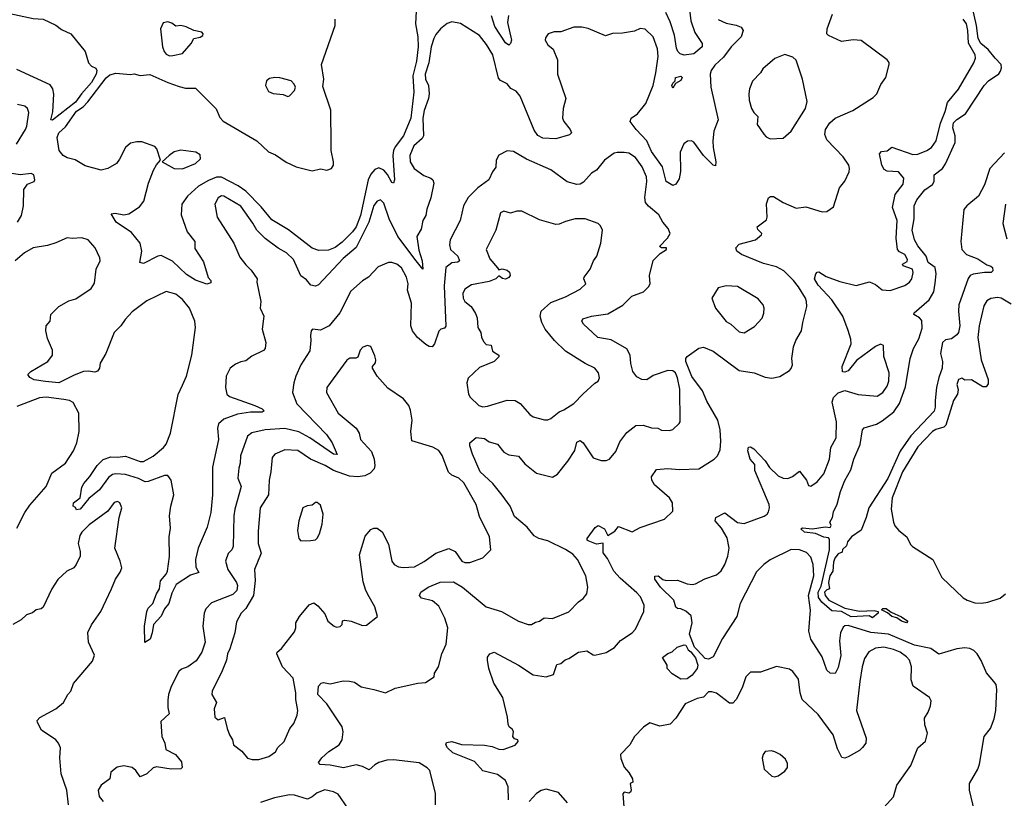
# Model space of a CAD drawing. Extents: x 2057697 to 2160550, y 827490 to 1016834.
# Tile 402 of 509: x 2079763 to 2085827, y 976105 to 980901. Entities that reach past the tile are written whole.
import ezdxf

# ---------------------------------------------------------------- set-up
doc = ezdxf.new("R2010")
doc.units = 0

msp = doc.modelspace()

# ---------------------------------------------------------------- linework, layer by layer
at = {"layer": '0CON20XD'}
for points in [[(2082208, 981035), (2082201.2, 980875), (2082215.2, 980795), (2082216.8, 980735), (2082206.2, 980645), (2082184.3, 980555), (2082190.2, 980455), (2082172.8, 980295), (2082126.9, 980185), (2082075, 980117.9), (2082065.2, 980095), (2082061.6, 980065), (2082071.5, 979915), (2082065.6, 979894.4), (2082055, 979898.6), (2082028.5, 979948.5), (2082005.1, 979975.1), (2081975, 979987.8), (2081950.6, 979979.4), (2081925, 979948.9), (2081908.6, 979915), (2081862.4, 979695), (2081835, 979625.6), (2081813.5, 979595), (2081749.5, 979530.5), (2081705, 979497.6), (2081665, 979480.9), (2081605, 979479.5), (2081565, 979493.2), (2081417.8, 979607.8), (2081315, 979669.4), (2081249.1, 979749.1), (2081155.8, 979845.8), (2081108, 979878), (2081005, 979931.4), (2080975, 979931.1), (2080925, 979910), (2080864.6, 979875), (2080795.4, 979815), (2080762, 979765), (2080758.3, 979698.3), (2080794.3, 979595), (2080841.4, 979535), (2080841.3, 979491.3), (2080895, 979410), (2080924.1, 979314.1), (2080940, 979295), (2080940, 979280), (2080915, 979271.2), (2080845, 979297.3), (2080791.1, 979331.1), (2080704.5, 979414.5), (2080635, 979448), (2080614.4, 979445.6), (2080525, 979400), (2080503.3, 979405), (2080514.2, 979475), (2080504.2, 979525), (2080451.3, 979591.3), (2080356.7, 979655), (2080326.7, 979705), (2080351.5, 979708.5), (2080405, 979698.5), (2080434.6, 979705.4), (2080501.3, 979748.7), (2080526.6, 979783.4), (2080556.7, 979895), (2080587.5, 979975), (2080605, 980006.7), (2080630, 980035), (2080607.8, 980105), (2080595, 980120), (2080515, 980148), (2080485, 980148.7), (2080445, 980140), (2080415, 980114.4), (2080378.2, 980041.8), (2080358.2, 980015), (2080305, 979983.8), (2080265, 979973.8), (2080165, 980000.8), (2080105, 980037.9), (2080055, 980050), (2080031.2, 980065), (2080006.2, 980095), (2079993.8, 980175), (2080003.8, 980205), (2080045, 980240.5), (2080112.3, 980337.7), (2080154.6, 980365), (2080182.1, 980395), (2080295, 980542.2), (2080318.9, 980561.1), (2080355, 980572.5), (2080445, 980564.2), (2080467.3, 980567.3), (2080505, 980556.7), (2080565, 980564.4), (2080675, 980513.9), (2080745, 980489.6), (2080785, 980480.5), (2080845, 980478.6), (2080972.5, 980352.5), (2080995, 980298.9), (2081015, 980276.9), (2081224.2, 980155), (2081295, 980086.9), (2081338.3, 980068.3), (2081405, 980022.9), (2081465, 979995.3), (2081565, 979970.8), (2081615, 979983.1), (2081655, 979974.3), (2081682.5, 979985), (2081694.6, 980005), (2081695.9, 980025), (2081681.4, 980095), (2081681.5, 980131.5), (2081679.3, 980345), (2081630.4, 980490.4), (2081635.2, 980535), (2081620.7, 980625), (2081705.3, 980865), (2081705.6, 980905)], [(2083882.7, 981015), (2083897.5, 980895), (2083921.8, 980821.8), (2083966.5, 980755), (2083965.4, 980735), (2083915, 980690.5), (2083855, 980683.8), (2083830.9, 980690.9), (2083816.1, 980706.1), (2083808.9, 980725), (2083796.9, 980806.9), (2083768.9, 980888.9), (2083742.1, 980945)], [(2085829, 980081), (2085738.4, 979985), (2085706.3, 979883.7), (2085668.7, 979815), (2085595.6, 979755), (2085578.3, 979731.7), (2085559.2, 979535), (2085565.9, 979485), (2085595, 979454.8), (2085665, 979428), (2085720.5, 979390.5), (2085745, 979384), (2085754, 979375), (2085756.7, 979353.3), (2085746.9, 979343.1), (2085706, 979344), (2085635, 979333.4), (2085617.5, 979325), (2085605, 979307.8), (2085548.2, 979145), (2085545.4, 979105), (2085554.2, 979015.8), (2085545.5, 978975), (2085535, 978959.2), (2085501.2, 978935), (2085465, 978928.8), (2085447.3, 978912.7), (2085434.3, 978845), (2085447.1, 978795), (2085444.7, 978755), (2085423.2, 978696.8), (2085409.8, 978635), (2085400.6, 978555), (2085402.2, 978515), (2085395, 978490), (2085251.5, 978338.5), (2085186.8, 978243.2), (2085109.1, 978075), (2084992.9, 977895), (2084977.5, 977835), (2084945, 977756.2), (2084886.7, 977715), (2084862.5, 977685), (2084855, 977660), (2084831.7, 977638.3), (2084828.3, 977621.7), (2084805, 977610), (2084784, 977585), (2084775, 977560), (2084770.6, 977505), (2084753.6, 977475), (2084744.4, 977435), (2084750, 977395), (2084735, 977390), (2084720, 977375), (2084725, 977353.8), (2084746.2, 977325), (2084845, 977277.1), (2084935, 977256.8), (2085025, 977262.5), (2085050, 977255), (2085050, 977245), (2085015, 977216.7), (2084995, 977228), (2084885, 977222.2), (2084825.4, 977255.4), (2084765, 977259.6), (2084702.6, 977312.6), (2084682, 977342), (2084681.7, 977375), (2084698.5, 977411.5), (2084751.6, 977635), (2084751.4, 977701.4), (2084745, 977710), (2084715, 977712.9), (2084665, 977736.9), (2084597.5, 977745), (2084574, 977765), (2084585, 977770), (2084645, 977764.4), (2084725, 977776.7), (2084755, 977773.3), (2084760, 977785), (2084752.5, 977805), (2084770, 977835), (2084775, 977870), (2084797, 977917), (2084817.5, 977995), (2084845, 978063.3), (2084882.5, 978127.5), (2084901.1, 978195), (2084940, 978285), (2084953.1, 978375), (2084965, 978386.7), (2085039.5, 978410.5), (2085075, 978430.8), (2085146.9, 978485), (2085182.4, 978537.6), (2085219.7, 978640.3), (2085247.5, 978815), (2085268.2, 978875), (2085300.2, 978935), (2085322, 979002), (2085319, 979049), (2085304.8, 979064.8), (2085270.8, 979085), (2085272.5, 979095), (2085365.2, 979174.8), (2085392.8, 979225), (2085402.2, 979277.8), (2085407.3, 979335), (2085402.5, 979375), (2085359.4, 979405), (2085346.4, 979445), (2085295, 979507.5), (2085274.7, 979545), (2085260.5, 979605), (2085271.2, 979675), (2085271.6, 979755), (2085288.6, 979791.4), (2085336.9, 979853.1), (2085385, 979885.7), (2085395.5, 979905), (2085395.8, 979945), (2085445.8, 979984.2), (2085466.1, 980013.9), (2085524.6, 980145), (2085524, 980185), (2085509.4, 980235), (2085515.4, 980265), (2085535, 980286.9), (2085588.5, 980321.5), (2085704.2, 980495), (2085730.8, 980525), (2085793, 980567), (2085805, 980584.4), (2085810.6, 980605), (2085807.6, 980625), (2085770.5, 980665), (2085727.1, 980717.1), (2085682, 980755), (2085665.4, 980785.4), (2085655.4, 980865.4), (2085631.1, 980975)], [(2079673.4, 980946.6), (2079845, 980908.6), (2079908, 980905), (2079985, 980867.5), (2080020.5, 980840.5), (2080078.5, 980815), (2080165.7, 980705), (2080187.5, 980635), (2080205, 980616), (2080232.3, 980602.3), (2080237.9, 980587.9), (2080234.5, 980565), (2080205.7, 980514.3), (2080142.5, 980445), (2080107.3, 980392.7), (2079965, 980282.9)], [(2082774.5, 976094.5), (2082770.6, 976175), (2082756, 976215), (2082705, 976251.9), (2082615, 976274), (2082565, 976330.8), (2082431.1, 976385), (2082398.8, 976415), (2082386.9, 976435), (2082392, 976448), (2082425, 976453.8), (2082485, 976435.6), (2082625, 976432.9), (2082673.1, 976423.1), (2082715, 976407.5), (2082740, 976405), (2082815, 976431.2), (2082833.3, 976455), (2082830, 976465), (2082810.8, 976470.8), (2082800, 976485), (2082803.3, 976515), (2082797.7, 976527.7), (2082776.7, 976545), (2082771.2, 976561.2), (2082767.5, 976605), (2082738.6, 976725), (2082682.2, 976815), (2082653.3, 976905), (2082644.5, 976955), (2082644.5, 976975), (2082659.2, 976995), (2082685.6, 977005.6), (2082834.2, 976924.2), (2082925, 976866.2), (2083005, 976854), (2083051.7, 976868.3), (2083071.7, 976928.3), (2083095, 976936), (2083121.7, 976958.3), (2083145, 976965.7), (2083205, 977005.8), (2083255, 977012.5), (2083295, 976988), (2083305, 976987.5), (2083375, 977002), (2083426.8, 977033.2), (2083463, 977077), (2083535, 977123.3), (2083555, 977146.7), (2083608, 977255), (2083609.2, 977295), (2083585.6, 977345), (2083565, 977370.8), (2083461.5, 977461.5), (2083422.7, 977505), (2083382.3, 977582.3), (2083356.9, 977616.9), (2083356.5, 977676.5), (2083315, 977669.6), (2083265, 977690), (2083258, 977695), (2083258, 977705), (2083307.6, 977772.4), (2083325, 977785.8), (2083364.5, 977764.5), (2083385, 977724.2), (2083428.7, 977751.3), (2083451.3, 977778.7), (2083535, 977745.7), (2083585, 977772.5), (2083735, 977823.8), (2083785.4, 977874.6), (2083784.4, 977925), (2083764.4, 977955), (2083673.1, 978035), (2083656.7, 978065), (2083654.4, 978085), (2083685, 978130.8), (2083755, 978136.4), (2083825, 978129.5), (2083945.7, 978134.3), (2084040.8, 978195), (2084060, 978215), (2084077.8, 978252.2), (2084081.5, 978305), (2084076.9, 978375), (2084063.5, 978435), (2083995, 978550.6), (2083969.1, 978615), (2083902.3, 978702.3), (2083865.9, 978795.9), (2083866, 978815), (2083873.7, 978826.3), (2083945, 978876.8), (2083975, 978884.7), (2084035, 978859.1), (2084195, 978740), (2084286.8, 978726.8), (2084355, 978700), (2084395, 978692), (2084445, 978702.5), (2084505, 978740), (2084515, 978752.5), (2084522, 978775), (2084519.4, 978815), (2084528.8, 978885), (2084542.5, 978925), (2084578.9, 978985), (2084585.6, 979035), (2084611.4, 979135), (2084608.9, 979165), (2084602.5, 979185), (2084559.6, 979255), (2084529.1, 979295), (2084469.4, 979355), (2084425, 979379.6), (2084345, 979400.4), (2084208.6, 979455), (2084179.4, 979475), (2084174.3, 979495), (2084195, 979518.9), (2084295, 979545.6), (2084331.4, 979575), (2084332.9, 979585), (2084309.1, 979609.1), (2084305.6, 979625), (2084361.7, 979668.3), (2084366.7, 979685), (2084363.2, 979766.8), (2084375.8, 979804.2), (2084387.7, 979812.3), (2084405, 979812.5), (2084465, 979774.4), (2084545, 979739.4), (2084605, 979747.5), (2084705, 979716.7), (2084735, 979720), (2084775, 979747.5), (2084812, 979865), (2084845, 979906.7), (2084871.9, 979965), (2084874.3, 979985), (2084869.4, 980005), (2084835.8, 980055.8), (2084735, 980161.2), (2084722.2, 980195), (2084725.6, 980225), (2084753.3, 980266.7), (2084786, 980294), (2084895, 980341.5), (2085018.8, 980421.2), (2085042.2, 980445), (2085067.2, 980502.8), (2085097.5, 980545), (2085118.6, 980625), (2085117.6, 980637.6), (2085105.8, 980655), (2084945, 980772.5), (2084897, 980777), (2084825, 980767.9), (2084743.9, 980803.9), (2084733.3, 980815), (2084735.5, 980845), (2084769.4, 980935)], [(2082773.1, 980926.9), (2082767.6, 980885), (2082792, 980775), (2082786.3, 980753.7), (2082775.8, 980744.2), (2082755, 980759.7), (2082689, 980859), (2082668.9, 980925)], [(2084205.7, 980855.7), (2084218, 980835), (2084207.1, 980795), (2084145.5, 980735), (2084098.5, 980671.5), (2084045, 980621.4), (2084021.9, 980588.1), (2084015.5, 980565), (2084020.4, 980485), (2084064.4, 980285), (2084038.2, 980215), (2084032.5, 980155), (2084033.5, 980115), (2084050.8, 980025), (2084048.3, 980001.7), (2084033.3, 980005), (2083975, 980064), (2083915, 980146), (2083900, 980155), (2083876.1, 980153.9), (2083854.3, 980135.7), (2083830.5, 980085), (2083833.8, 979966.2), (2083825, 979920), (2083805, 979888), (2083785, 979880.8), (2083744.3, 979905), (2083721.8, 979995), (2083655, 980090), (2083624.8, 980154.8), (2083559.3, 980225), (2083523.6, 980275), (2083529.5, 980295), (2083568.2, 980321.8), (2083620.4, 980385), (2083663.7, 980495), (2083681.5, 980575), (2083696.2, 980675), (2083691.1, 980721.1), (2083665.6, 980795), (2083615, 980842), (2083585, 980848), (2083549.1, 980830.9), (2083475, 980817.5), (2083415, 980816.9), (2083371.4, 980801.4), (2083265, 980847.5), (2083225, 980856), (2083175, 980855.8), (2083095, 980827.5), (2083055, 980826), (2083017.5, 980815), (2083000.5, 980789.5), (2082998.8, 980775), (2083015, 980746.7), (2083048.8, 980718.8), (2083075.6, 980655), (2083075.6, 980565.6), (2083127.1, 980415), (2083109.4, 980355), (2083105.7, 980295), (2083114.3, 980275), (2083154, 980225), (2083161.2, 980205), (2083148.8, 980191.2), (2083065, 980168.2), (2082985, 980172.2), (2082955, 980187.3), (2082930.6, 980220.6), (2082845, 980430.8), (2082820.3, 980460.3), (2082787.4, 980477.4), (2082765, 980506), (2082725, 980527.5), (2082711.4, 980541.4), (2082677.1, 980685), (2082639, 980749), (2082594.4, 980805), (2082477.9, 980877.9), (2082425, 980888.1), (2082395, 980878.1), (2082355, 980845.6), (2082325, 980809.4), (2082313.3, 980785), (2082296.6, 980735), (2082282.1, 980635), (2082260.2, 980565), (2082263.1, 980535), (2082280, 980495), (2082284.1, 980445), (2082280.9, 980415), (2082255, 980342.5), (2082245.7, 980295), (2082250, 980185), (2082240.8, 980169.2), (2082190.9, 980125), (2082166.8, 980065), (2082168.8, 980025), (2082193.1, 979985), (2082252.4, 979942.4), (2082296.1, 979926.1), (2082307.5, 979915), (2082314.4, 979895), (2082295.3, 979804.7), (2082270, 979735), (2082264.4, 979695), (2082245.6, 979664.4), (2082235, 979610), (2082208.1, 979565), (2082221.7, 979481.7), (2082242.5, 979415), (2082245.8, 979365), (2082205, 979415.8), (2082092.5, 979565), (2082039.5, 979675), (2082005, 979770.8), (2081985, 979790.6), (2081965, 979783.1), (2081945, 979755.8), (2081912.8, 979655), (2081835, 979498.1), (2081755, 979430), (2081602.2, 979267.8), (2081585, 979259.5), (2081555.5, 979265.5), (2081529.8, 979299.8), (2081495, 979323.8), (2081449.2, 979425), (2081406.2, 979465), (2081354.5, 979494.5), (2081275, 979554.4), (2081224.4, 979605), (2081198.9, 979648.9), (2081125, 979753.1), (2081020, 979815), (2081005, 979815.7), (2080985, 979804.2), (2080964.2, 979765.8), (2080980, 979685), (2081080.8, 979525), (2081118.7, 979438.7), (2081155, 979390.8), (2081189.2, 979359.2), (2081226, 979305), (2081224.2, 979285), (2081247.5, 979165), (2081244.5, 979124.5), (2081266.7, 979075), (2081255.6, 978995), (2081278.3, 978911.7), (2081274.2, 978875.8), (2081265, 978864), (2081191.7, 978828.3), (2081155, 978800), (2081125, 978794), (2081091.7, 978778.3), (2081060, 978755), (2081035.4, 978704.6), (2081031.1, 978635), (2081039.4, 978595), (2081055, 978580.5), (2081210.8, 978525), (2081257.1, 978505), (2081267.9, 978492.1), (2081256.5, 978483.5), (2081185, 978484.2), (2081105, 978472.2), (2081020.1, 978439.9), (2080987.5, 978412.5), (2080980.4, 978385), (2080986.3, 978315), (2080949.6, 978145), (2080950.9, 977975), (2080939.1, 977865), (2080917.5, 977775), (2080862.3, 977645), (2080844.6, 977575), (2080848.2, 977528.2), (2080865.8, 977495), (2080815, 977480.4), (2080727.2, 977422.8), (2080700.6, 977369.4), (2080680.8, 977305), (2080655, 977272.5), (2080635, 977226.2), (2080586.7, 977175), (2080579.2, 977125), (2080565.6, 977084.4), (2080533.6, 977063.6), (2080531.5, 977165), (2080545.4, 977255), (2080555, 977276.9), (2080581.9, 977305), (2080605.6, 977365), (2080624.3, 977395), (2080630, 977445), (2080664.5, 977485), (2080673.6, 977505), (2080684.5, 977595), (2080683.3, 977715), (2080691.4, 977768.6), (2080685.4, 977845), (2080693.6, 977905), (2080712.7, 977975), (2080696.4, 978065), (2080675, 978094), (2080655, 978093.1), (2080555, 978055.8), (2080535, 978055.3), (2080495, 978074.7), (2080415, 978100.4), (2080355, 978104.3), (2080335, 978100), (2080309.8, 978080.2), (2080255, 978005.6), (2080189.1, 977950.9), (2080135, 977886), (2080111.7, 977881.7), (2080106.7, 977896.7), (2080092.5, 977905), (2080094, 977925), (2080134.2, 977955.8), (2080145, 978022.5), (2080157.1, 978045), (2080195, 978086.2), (2080239.4, 978155), (2080277.2, 978192.8), (2080325, 978209.1), (2080365, 978205.4), (2080415, 978212.1), (2080505, 978180), (2080525, 978180), (2080585, 978212.9), (2080648.1, 978265), (2080665, 978286.2), (2080691.2, 978355), (2080738.5, 978591.5), (2080765, 978650), (2080789.7, 978705), (2080822.9, 978835), (2080846.1, 979005), (2080842.1, 979045), (2080807.8, 979125), (2080765, 979178.6), (2080725, 979211.1), (2080665, 979227.1), (2080545, 979168.9), (2080455, 979101.9), (2080411.9, 979055), (2080385, 979015.7), (2080345.6, 978975), (2080294.3, 978845), (2080257.5, 978785), (2080254, 978755), (2080243, 978737), (2080225, 978729.2), (2080185, 978736.7), (2080155, 978733.3), (2080097.6, 978712.4), (2080003.3, 978665), (2079922.6, 978672.6), (2079851.9, 978681.9), (2079826.1, 978696.1), (2079812.5, 978715), (2079831.2, 978735), (2079935.8, 978795), (2079965.6, 978835), (2079964.4, 978865), (2079935, 978936.7), (2079923.5, 978985), (2079925.7, 979015), (2079951.2, 979045), (2079953.8, 979085), (2080003.3, 979135), (2080065, 979168.6), (2080108.3, 979181.7), (2080202.5, 979245), (2080222.7, 979277.3), (2080234.2, 979365), (2080257.5, 979415), (2080255.8, 979435), (2080227.5, 979495), (2080184, 979545), (2080145, 979557.9), (2080085, 979553.5), (2080055, 979558.1), (2079985, 979525.7), (2079935, 979510), (2079845, 979495.3), (2079793.1, 979465), (2079735, 979415.6)], [(2080685, 980679.2), (2080705, 980680.8), (2080765, 980694), (2080818, 980755), (2080835, 980786.2), (2080875, 980794.2), (2080891.2, 980805), (2080893.8, 980815), (2080883.8, 980825), (2080835, 980835.6), (2080788.3, 980858.3), (2080755, 980866.4), (2080725, 980861.4), (2080699.6, 980879.6), (2080675, 980887.5), (2080647, 980883), (2080629.2, 980845), (2080642.9, 980735), (2080651.9, 980705), (2080665, 980688), (2080685, 980679.2)], [(2085763.3, 976823.3), (2085717.5, 976877.5), (2085685, 976954.5), (2085660.6, 976995), (2085639.5, 977015), (2085615, 977027.3), (2085585, 977031.8), (2085535, 977025.3), (2085425, 976992.3), (2085375, 977026.6), (2085275, 977048.5), (2085115, 977115.5), (2085006, 977126), (2084865, 977168.8), (2084845, 977166.9), (2084835, 977159.6), (2084818.4, 977125), (2084812.1, 977075), (2084820.7, 976985), (2084805, 976910), (2084785, 976873.8), (2084755, 976875.8), (2084734.4, 976895), (2084705.3, 976975.3), (2084635.7, 977085.7), (2084622.8, 977135), (2084633.4, 977263.4), (2084620.8, 977355), (2084653.5, 977475), (2084650.9, 977545), (2084635, 977590), (2084608.1, 977618.1), (2084565, 977635.5), (2084515, 977637.3), (2084385, 977573.3), (2084345.7, 977545), (2084300.2, 977499.8), (2084200.5, 977305), (2084180.6, 977225), (2084091.1, 977088.9), (2084035, 976976), (2084005, 976961.1), (2083985, 976965.5), (2083935, 977020), (2083918.2, 977035), (2083887.5, 977115), (2083903.9, 977185), (2083898, 977228), (2083866.6, 977256.6), (2083835, 977271.5), (2083815, 977273.1), (2083805, 977282.2), (2083792.3, 977325), (2083708.9, 977405), (2083675.6, 977455), (2083675, 977473.3), (2083695, 977474.3), (2083725, 977452), (2083745, 977446.2), (2083815, 977448.1), (2083875, 977426.9), (2083905, 977422.5), (2083925, 977426), (2083983.4, 977456.6), (2084055, 977481.1), (2084084, 977506), (2084106.2, 977545), (2084124, 977596), (2084132.7, 977645), (2084120.2, 977710.2), (2084085, 977768), (2084045.8, 977815), (2084051.2, 977835), (2084105, 977862.5), (2084185, 977804.5), (2084225, 977797.5), (2084347.5, 977842.5), (2084365.8, 977855), (2084375, 977870), (2084381.4, 977895), (2084378.5, 977915), (2084290.4, 978125), (2084290.9, 978160.9), (2084262.2, 978195), (2084248.5, 978245), (2084252.5, 978267.5), (2084265, 978270.8), (2084285, 978257.5), (2084355, 978183.3), (2084381.7, 978141.7), (2084435, 978090.5), (2084465, 978077.5), (2084495, 978075.7), (2084522.1, 978087.9), (2084565, 978120), (2084610, 978065), (2084621.7, 978031.7), (2084635, 978027.5), (2084675.5, 978054.5), (2084715, 978103.8), (2084750, 978195), (2084759.2, 978265), (2084791.4, 978325), (2084794.5, 978425), (2084767.5, 978545), (2084775.5, 978574.5), (2084805, 978602.5), (2084845, 978618), (2084928, 978592), (2085045, 978582.9), (2085078.6, 978605), (2085105, 978644), (2085116.5, 978675), (2085117.8, 978725), (2085085.7, 978825.7), (2085082.5, 978895), (2085065, 978903.3), (2085035, 978888), (2084917.6, 978802.4), (2084865, 978738.8), (2084845, 978730), (2084831.7, 978731.7), (2084828, 978765), (2084883.8, 978905), (2084882.4, 978932.4), (2084866.6, 978986.6), (2084832.7, 979075), (2084764.8, 979174.8), (2084681.5, 979265), (2084658.6, 979305), (2084666, 979335), (2084674.4, 979345.6), (2084685, 979347.1), (2084729.8, 979319.8), (2084815, 979287.7), (2084915, 979264.4), (2084996.1, 979286.1), (2085035, 979270), (2085075, 979236.2), (2085125, 979232.5), (2085215, 979264.2), (2085244, 979285), (2085257.1, 979305), (2085265.5, 979344.5), (2085261.5, 979365), (2085204, 979385), (2085200.8, 979395), (2085228.1, 979411.9), (2085231.2, 979425), (2085215, 979455.6), (2085181.6, 979471.6), (2085170.5, 979485), (2085160.9, 979555), (2085167.8, 979665), (2085139.6, 979745), (2085155.7, 979825), (2085205, 979888.8), (2085209.5, 979925), (2085175, 979964.4), (2085105, 979967.8), (2085087.8, 979977.8), (2085072.7, 980005), (2085059.5, 980075), (2085071.5, 980088.5), (2085105, 980094.4), (2085135, 980115.5), (2085265, 980070.8), (2085295, 980073.6), (2085350, 980095), (2085378.1, 980115), (2085406.9, 980155), (2085434.7, 980264.7), (2085463.2, 980335), (2085478.2, 980391.8), (2085545.9, 980474.1), (2085640.4, 980635), (2085650.7, 980665), (2085648.2, 980685), (2085607.5, 980757.5), (2085603.4, 980835), (2085595, 980876.4), (2085575, 980904)], [(2084065, 980902), (2084115, 980880.6), (2084175, 980868.6), (2084205.7, 980855.7)], [(2084385, 980167.5), (2084465, 980172.5), (2084515, 980213.8), (2084602.5, 980355), (2084613, 980397), (2084584.4, 980535), (2084545, 980651.2), (2084525, 980670.8), (2084475, 980687.5), (2084415, 980661.4), (2084340.4, 980599.6), (2084325, 980574.2), (2084276.6, 980523.4), (2084258.1, 980475), (2084254.5, 980445), (2084256.5, 980405), (2084270, 980355), (2084285, 980328.8), (2084308.8, 980305), (2084305.5, 980255), (2084345.5, 980195.5), (2084359.7, 980179.7), (2084385, 980167.5)], [(2079965, 980282.9), (2079954.3, 980285), (2079966.2, 980333.8), (2079972.2, 980442.2), (2079966.6, 980475), (2079950.4, 980500.4), (2079744.4, 980595)], [(2081415, 980427.5), (2081425, 980432.5), (2081456.2, 980465), (2081461.2, 980485), (2081454, 980505), (2081435, 980524.2), (2081365, 980544.2), (2081335, 980545.8), (2081300.5, 980539.5), (2081282.5, 980525), (2081277.5, 980495), (2081295, 980460), (2081325, 980447.5), (2081385, 980440), (2081415, 980427.5)], [(2083785, 980480), (2083780, 980495), (2083785, 980510), (2083800, 980525), (2083802.5, 980545), (2083835, 980552.5), (2083842.5, 980545), (2083835, 980527.5), (2083801.7, 980508.3), (2083785, 980480)], [(2079742.9, 980135), (2079798.9, 980225), (2079807.3, 980245), (2079819.4, 980329.4), (2079811.2, 980355), (2079795, 980368), (2079748.3, 980378.3)], [(2080765, 979983.5), (2080845.7, 980015), (2080875.8, 980045), (2080875, 980068.8), (2080846.7, 980085), (2080755, 980098.4), (2080715, 980086.9), (2080682.5, 980065), (2080640, 980025), (2080715, 979984.4), (2080765, 979983.5)], [(2082324.5, 976064.5), (2082323.1, 976135), (2082288.1, 976275), (2082273.4, 976293.4), (2082224, 976324), (2082065, 976342.7), (2082025, 976339.1), (2081975.5, 976324.5), (2081949.4, 976310.6), (2081915, 976279.4), (2081875, 976301.4), (2081835, 976310.6), (2081756.7, 976293.3), (2081675, 976309.7), (2081613.5, 976313.5), (2081604, 976325), (2081624.2, 976355), (2081666.1, 976393.9), (2081730.8, 976435), (2081748.6, 976465), (2081755.8, 976515), (2081749.2, 976545), (2081655, 976687.1), (2081598.2, 976745), (2081603.5, 976796.5), (2081620, 976815), (2081635, 976818), (2081675, 976810.6), (2081755, 976828), (2081795, 976826.9), (2081825, 976819.2), (2081865, 976792), (2081945, 976776), (2082015, 976754.2), (2082075, 976783.8), (2082215, 976814.3), (2082262.3, 976817.7), (2082315, 976852.5), (2082316.7, 976875), (2082342, 976915), (2082362, 976995), (2082388.9, 977055), (2082399.6, 977155), (2082380.7, 977215), (2082345, 977289.4), (2082305, 977321.8), (2082237, 977337), (2082226, 977355), (2082234.5, 977375.5), (2082278, 977405), (2082353.1, 977436.9), (2082435, 977439.3), (2082489.4, 977405), (2082635, 977283.6), (2082730, 977255), (2082835, 977195.6), (2082895, 977175.6), (2082915, 977175.8), (2082939.2, 977190.8), (2082965, 977195.7), (2082993, 977217), (2083045, 977213.1), (2083145, 977253.3), (2083205, 977314.2), (2083233.8, 977335), (2083255.9, 977364.1), (2083261.4, 977405), (2083249.4, 977475), (2083198.2, 977575), (2083169.2, 977609.2), (2083125, 977638.4), (2083015, 977690.5), (2082960, 977705), (2082931.3, 977721.3), (2082887.9, 977775), (2082810.8, 977840.8), (2082784.3, 977904.3), (2082735, 977973.1), (2082677.6, 978045), (2082598.3, 978115), (2082552.5, 978225), (2082535, 978276.7), (2082534.6, 978295.4), (2082575, 978326.5), (2082625, 978321.8), (2082655, 978301.8), (2082706.2, 978286.2), (2082745, 978237.8), (2082775, 978220), (2082835, 978212.9), (2082875, 978165.7), (2082945, 978107.5), (2083045, 978082.9), (2083075, 978101.2), (2083138, 978182), (2083181.7, 978248.3), (2083195, 978298.8), (2083215, 978310), (2083234.4, 978294.4), (2083295, 978203.1), (2083345, 978186), (2083375, 978186), (2083395, 978193.8), (2083435, 978242), (2083458.8, 978301.2), (2083501.7, 978358.3), (2083558.8, 978401.2), (2083603.3, 978403.3), (2083655, 978387.5), (2083694.2, 978384.2), (2083715, 978372.9), (2083765, 978370), (2083785, 978376.7), (2083825.7, 978414.3), (2083830, 978425), (2083829.3, 978625), (2083815.3, 978695), (2083802.5, 978725), (2083785, 978738.8), (2083755, 978741.2), (2083665, 978708.6), (2083625, 978683.3), (2083595, 978684), (2083565, 978700.8), (2083538.9, 978735), (2083526.8, 978783.2), (2083522.5, 978835), (2083503.3, 978873.3), (2083405, 978929.6), (2083323.6, 978943.6), (2083290.5, 978975), (2083235, 979026.2), (2083225.8, 979045), (2083231.7, 979058.3), (2083285.5, 979075.5), (2083385, 979089.5), (2083477.3, 979142.7), (2083532.8, 979197.2), (2083605, 979225.8), (2083636, 979255), (2083645.8, 979275), (2083641.4, 979325), (2083665, 979417.5), (2083708.3, 979461.7), (2083747.5, 979485), (2083746.7, 979496.7), (2083715, 979496.7), (2083703.8, 979505), (2083752.9, 979555), (2083770, 979585), (2083758, 979615), (2083725, 979653.8), (2083700.2, 979700.2), (2083635, 979753.1), (2083617.9, 979775), (2083613.4, 979805), (2083625.8, 979905), (2083623.5, 979933.5), (2083597.5, 979995), (2083555, 980052.9), (2083515, 980078.6), (2083485, 980084.2), (2083442.3, 980082.3), (2083425, 980079.2), (2083364.3, 980035), (2083315, 979974), (2083285, 979956), (2083235, 979900), (2083215, 979888.2), (2083195, 979887.1), (2083135, 979903.1), (2083035, 979975.7), (2082885, 980041.4), (2082805, 980088.8), (2082765, 980093.3), (2082715, 980066.7), (2082696.7, 980035), (2082695, 979992.5), (2082674.2, 979965), (2082652.9, 979915), (2082584.3, 979865), (2082525, 979805.8), (2082497.1, 979755), (2082475.8, 979665), (2082414.6, 979545.4), (2082409.1, 979515), (2082415.5, 979485), (2082461.3, 979445), (2082471.4, 979415), (2082461.7, 979408.3), (2082425, 979403.1), (2082386.9, 979375), (2082377.8, 979262.2)], [(2079750, 979655), (2079773.8, 979695), (2079786.2, 979755), (2079788.8, 979855), (2079811.2, 979888.8), (2079852.5, 979905), (2079856.7, 979915), (2079850, 979945), (2079833, 979953), (2079765, 979946), (2079675, 979960)], [(2085834.2, 979765), (2085818.8, 979645), (2085842.3, 979552.3)], [(2083015, 978436), (2083035, 978444.2), (2083085, 978485.6), (2083115, 978497.1), (2083175, 978536), (2083232.6, 978597.4), (2083305, 978662.5), (2083325.9, 978674.1), (2083333.8, 978695), (2083328, 978725), (2083304.3, 978754.3), (2083245, 978782.5), (2083125, 978860), (2083057.1, 978925), (2083000, 978995), (2082979.1, 979035), (2082969.5, 979075), (2082975.6, 979105), (2083035, 979160), (2083123.8, 979195), (2083215, 979242), (2083250, 979275), (2083237.5, 979305), (2083240.5, 979315), (2083276.5, 979365), (2083297.1, 979415), (2083318.6, 979445), (2083341.9, 979525), (2083352.5, 979605), (2083340.9, 979630.9), (2083325, 979646), (2083246, 979674), (2083185, 979674.3), (2083125, 979658.9), (2083085, 979641.5), (2083065, 979640.6), (2082965, 979669.4), (2082855, 979720.8), (2082825, 979720.8), (2082785, 979708.6), (2082745, 979722.5), (2082725, 979711.2), (2082694.6, 979605.4), (2082636.2, 979485), (2082657.9, 979427.9), (2082705, 979372), (2082715, 979361.2), (2082735, 979366.4), (2082765, 979358.2), (2082779.2, 979345), (2082782.9, 979325), (2082775, 979312.7), (2082755, 979303.2), (2082736.3, 979306.3), (2082715, 979323.8), (2082694.7, 979305.3), (2082655, 979289.5), (2082545, 979268.6), (2082505, 979242), (2082493.1, 979215), (2082494.2, 979185), (2082504, 979165), (2082544, 979135), (2082570.9, 979090.9), (2082580, 979065), (2082585.6, 979005), (2082603.1, 978975), (2082606.9, 978945), (2082619.2, 978919.2), (2082635, 978900.6), (2082667.2, 978897.2), (2082675, 978858.8), (2082713.3, 978835), (2082713.8, 978825), (2082685, 978796), (2082595, 978758), (2082525, 978692.5), (2082516.2, 978665), (2082526.7, 978595), (2082536.7, 978575), (2082590, 978525), (2082615, 978517.1), (2082645, 978520), (2082765, 978558.2), (2082815, 978555.6), (2082845, 978537.5), (2082905, 978469.2), (2082925, 978454.3), (2082995, 978436), (2083015, 978436)], [(2082377.8, 979262.2), (2082387.2, 979012.8), (2082378.6, 979001.4), (2082357.5, 978995), (2082345, 978983.3), (2082318.2, 978905), (2082303, 978887), (2082285, 978888.2), (2082265, 978900.9), (2082213.5, 978943.5), (2082182.3, 978985), (2082172.3, 979015), (2082176.7, 979155), (2082152.3, 979235), (2082154.6, 979275), (2082145.9, 979315), (2082115, 979372.5), (2082085, 979395.8), (2082055, 979406), (2082034.2, 979405.8), (2081971.3, 979378.7), (2081911.2, 979315), (2081875, 979292.5), (2081802, 979228), (2081735, 979096), (2081668, 979015), (2081615, 978987.8), (2081565.8, 978995.8), (2081558, 978985), (2081553.2, 978956.8), (2081556.9, 978925), (2081549.5, 978860.5), (2081494.4, 978775), (2081463.3, 978705), (2081450.6, 978665), (2081442.9, 978605), (2081470.6, 978535), (2081653.5, 978345), (2081686.9, 978295), (2081717.3, 978222.7), (2081695, 978223.9), (2081550.4, 978325), (2081483.1, 978363.1), (2081395, 978382.6), (2081275.3, 978374.7), (2081193.2, 978356.8), (2081165.8, 978335), (2081123.3, 978215), (2081121.3, 978168.7), (2081112, 978138), (2081106.4, 978076.4), (2081126.4, 978025), (2081087.5, 977885), (2081082, 977845), (2081077.3, 977655), (2081068.5, 977635), (2081046.9, 977613.1), (2081029.5, 977565), (2081043.8, 977515), (2081098.2, 977435), (2081104.3, 977415), (2081100, 977385), (2081075, 977359.8), (2080945, 977308.6), (2080908.3, 977271.7), (2080898.1, 977245), (2080890, 977165), (2080906, 977066), (2080885, 977004.3), (2080849, 976951), (2080798, 976915), (2080759.1, 976900.9), (2080743.1, 976886.9), (2080696.3, 976793.7), (2080678.9, 976745), (2080675, 976710), (2080674.4, 976665), (2080684, 976625), (2080632.7, 976577.3), (2080638.6, 976485), (2080657.1, 976445), (2080663.8, 976405), (2080722, 976375), (2080759.5, 976329.5), (2080763.3, 976295), (2080755, 976286.7), (2080695, 976284.5), (2080605, 976299.2), (2080585, 976292), (2080545, 976256), (2080505, 976236.7), (2080478.8, 976275), (2080455, 976294), (2080405, 976304), (2080362.9, 976297.1), (2080323.3, 976265), (2080317.5, 976225), (2080264.2, 976185), (2080247.1, 976155), (2080251.5, 976115), (2080277.5, 976085)], [(2084225, 978972.2), (2084289.1, 979010.9), (2084335, 979063.3), (2084347, 979093), (2084348.6, 979125), (2084342.5, 979145), (2084311.4, 979181.4), (2084185, 979258), (2084115, 979262), (2084065, 979250), (2084026.7, 979185), (2084048, 979125), (2084115, 979042.5), (2084143.8, 979025), (2084195, 978977.5), (2084225, 978972.2)], [(2085868.8, 979148.8), (2085808.8, 979185), (2085785, 979190), (2085745, 979184), (2085720.3, 979169.7), (2085700.7, 979139.3), (2085672.1, 979015), (2085663.4, 978943.4), (2085685.6, 978805), (2085727.5, 978685), (2085728.8, 978658.8), (2085715, 978640), (2085695, 978640), (2085625, 978682), (2085585, 978681.2), (2085565, 978692), (2085545, 978683.8), (2085534.4, 978655), (2085542.7, 978622.7), (2085539.2, 978595), (2085514.4, 978555), (2085466.5, 978403.5), (2085455, 978391.5), (2085405, 978376.2), (2085385, 978363.9), (2085295, 978270.7), (2085199.5, 978115), (2085136.7, 977955), (2085130.3, 977885), (2085144.5, 977805), (2085154, 977784), (2085177.5, 977755), (2085228, 977715), (2085248.8, 977668.8), (2085261.2, 977655), (2085386.7, 977575), (2085442, 977465), (2085575, 977340), (2085598.6, 977325), (2085645, 977309.4), (2085686.9, 977306.9), (2085725, 977312.7), (2085801.5, 977338.5), (2085835, 977364)], [(2081195, 976343.8), (2081235, 976344), (2081296.8, 976363.2), (2081338.3, 976391.7), (2081353.1, 976416.9), (2081391.4, 976455), (2081426.2, 976535), (2081451.2, 976565), (2081472.7, 976617.3), (2081475.6, 976645), (2081463.8, 976713.8), (2081464.4, 976755), (2081446.2, 976845), (2081382.2, 976915), (2081346.2, 976995), (2081348.8, 977005), (2081375, 977027.1), (2081455, 977130), (2081463.3, 977155), (2081463.4, 977186.6), (2081485.8, 977225), (2081545, 977296), (2081575, 977308.8), (2081599.7, 977289.7), (2081641.7, 977241.7), (2081660, 977195), (2081700, 977165), (2081715, 977160), (2081737, 977163), (2081750, 977175), (2081751.7, 977198.3), (2081765, 977202.5), (2081805, 977196.9), (2081875, 977169.2), (2081898.3, 977171.7), (2081966.2, 977225), (2081950, 977285), (2081916.2, 977345), (2081895.3, 977385), (2081877.9, 977437.9), (2081855.5, 977605), (2081890.9, 977719.1), (2081925, 977760), (2081945, 977768.8), (2081965, 977768), (2081995, 977746.2), (2082035, 977670), (2082055.7, 977565), (2082070, 977545), (2082095, 977530.8), (2082125, 977526.9), (2082195, 977531.5), (2082255, 977563.9), (2082326, 977614), (2082405, 977643.5), (2082446, 977625), (2082485.6, 977565.6), (2082505, 977557.1), (2082535, 977556.9), (2082615, 977586), (2082663.9, 977636.1), (2082657.5, 977715), (2082595, 977840), (2082574.1, 977914.1), (2082498.1, 978048.1), (2082466.9, 978076.9), (2082425, 978096), (2082403.3, 978113.3), (2082365, 978217.5), (2082345, 978246.7), (2082307.6, 978267.6), (2082177.5, 978307.5), (2082172, 978365), (2082179.2, 978435), (2082170.8, 978495), (2082160, 978525), (2082126.9, 978565), (2082030.7, 978630.7), (2081963.8, 978705), (2081935.8, 978755), (2081936.2, 978765), (2081953.3, 978786.7), (2081955.6, 978805), (2081950.9, 978830.9), (2081925, 978888), (2081905, 978893.3), (2081875.6, 978884.4), (2081860.8, 978865), (2081845, 978823.3), (2081833.6, 978816.4), (2081795.8, 978815.8), (2081777, 978803), (2081655, 978635.8), (2081652.3, 978605), (2081725, 978478), (2081834.4, 978385), (2081853.3, 978355), (2081862.9, 978315), (2081930.2, 978240.2), (2081945.6, 978195), (2081950.5, 978155), (2081945.6, 978135), (2081921.7, 978108.3), (2081888.3, 978091.7), (2081845, 978085.3), (2081795, 978088.9), (2081695, 978124.7), (2081645, 978155.8), (2081554.7, 978194.7), (2081475, 978246.4), (2081395, 978252.2), (2081335, 978225.6), (2081317.1, 978205), (2081310.5, 978115), (2081298.8, 978065), (2081295.9, 977974.1), (2081243.6, 977895), (2081231.1, 977751.1), (2081231.8, 977675), (2081249.1, 977615), (2081208.8, 977515), (2081213, 977447), (2081202.5, 977355), (2081156.5, 977275), (2081127.1, 977245), (2081098.8, 977191.2), (2081088.5, 977125), (2081057.8, 977025), (2081042.7, 976995), (2081037.1, 976955), (2081010.8, 976889.2), (2080948.1, 976765), (2080945.7, 976745), (2080974, 976695), (2080960, 976655), (2080963.8, 976605), (2080985, 976587.5), (2081025, 976602.5), (2081040.6, 976535), (2081054.4, 976495), (2081072.5, 976465), (2081080, 976435), (2081130, 976395), (2081165, 976351.2), (2081195, 976343.8)], [(2079745, 977769.4), (2079794.4, 977865.6), (2079825, 977910.6), (2079925.7, 978025), (2079961.7, 978108.3), (2080045, 978170), (2080094.6, 978245.4), (2080114.4, 978295), (2080128.9, 978365), (2080127.3, 978477.3), (2080092.2, 978542.2), (2080070, 978555), (2080035, 978562.3), (2079925, 978575.3), (2079885, 978571.8), (2079745, 978517.6)], [(2080064, 976065), (2080054, 976155), (2080018.9, 976255), (2080009.5, 976355), (2080014.2, 976415), (2080002, 976445), (2079986.2, 976465), (2079896.7, 976525), (2079872.3, 976572.3), (2079871.2, 976585), (2079887.7, 976602.3), (2079985, 976656), (2080033.3, 976695), (2080060, 976745), (2080078, 976765), (2080095, 976811.2), (2080211.2, 976948.8), (2080223.6, 976986.4), (2080185.8, 977065.8), (2080183, 977127), (2080205, 977173.3), (2080262, 977255), (2080327.5, 977395), (2080352, 977455), (2080382.1, 977497.9), (2080392.5, 977525), (2080382.5, 977565), (2080348.6, 977645), (2080376.2, 977835), (2080392.5, 977895), (2080380, 977925), (2080365, 977932.5), (2080345, 977926.2), (2080305.7, 977874.3), (2080191.3, 977788.7), (2080145, 977744.3), (2080133, 977723), (2080123.3, 977675), (2080134.3, 977625), (2080134.2, 977595.8), (2080111.2, 977545), (2080095.6, 977524.4), (2080053.3, 977505), (2079997.6, 977452.4), (2079960.6, 977395), (2079907.3, 977282.7), (2079895, 977272), (2079865, 977266.2), (2079842.5, 977247.5), (2079805, 977234), (2079772, 977205), (2079720, 977175)], [(2081495, 977691.2), (2081555, 977693.3), (2081585, 977697.5), (2081595, 977707.5), (2081610, 977735), (2081625.9, 977794.1), (2081631.2, 977855), (2081615, 977910), (2081595, 977927.5), (2081585, 977927.5), (2081565, 977910), (2081533, 977907), (2081506.1, 977893.9), (2081482, 977815), (2081473.8, 977755), (2081481.2, 977705), (2081495, 977691.2)], [(2085225, 977186.7), (2085195, 977195.8), (2085166.4, 977216.4), (2085135, 977224.3), (2085107.7, 977247.7), (2085071.2, 977265), (2085080, 977275), (2085100, 977275), (2085130.6, 977250.6), (2085195, 977222.5), (2085233.3, 977195), (2085225, 977186.7)], [(2085045.9, 976004.1), (2085145.5, 976114.5), (2085166, 976185), (2085252.4, 976307.6), (2085294.3, 976415.7), (2085342.7, 976457.3), (2085354, 976505), (2085337.3, 976557.3), (2085335, 976597.5), (2085358.8, 976635), (2085373.8, 976675), (2085376.7, 976705), (2085365.8, 976725.8), (2085265.8, 976795.8), (2085254.4, 976834.4), (2085256.5, 976915), (2085243.1, 976955), (2085225, 976976.9), (2085185, 977004.7), (2085145, 977021.2), (2085085, 977035.4), (2085035, 977028.8), (2084992.2, 977007.8), (2084965.6, 976965), (2084952.7, 976915), (2084936.7, 976825), (2084917.5, 976645), (2084976.2, 976475), (2084973.8, 976445), (2084955, 976416.7), (2084935, 976398.8), (2084865, 976360), (2084845, 976352.5), (2084827, 976357), (2084800.5, 976410.5), (2084774.3, 976495), (2084680.5, 976620.5), (2084583.1, 976713.1), (2084570, 976755), (2084559.7, 976839.7), (2084525.7, 976885.7), (2084505, 976901.2), (2084425, 976917.5), (2084325, 976882), (2084265, 976881.2), (2084235, 976853.3), (2084213.3, 976785), (2084176.7, 976713.3), (2084155, 976690), (2084135, 976691.4), (2084055, 976751.9), (2084025, 976761.4), (2084005, 976760.8), (2083975, 976727.8), (2083935, 976719.5), (2083862.7, 976687.3), (2083805, 976597.5), (2083768.3, 976561.7), (2083705, 976550), (2083645, 976568.8), (2083605, 976543.8), (2083548.8, 976485), (2083520, 976435), (2083463.3, 976375), (2083465, 976350), (2083485, 976297.5), (2083514, 976264), (2083537.5, 976225), (2083540, 976205), (2083522.5, 976195), (2083528.8, 976155), (2083525, 976142.5), (2083515, 976136.7), (2083485, 976142.5), (2083477, 976133), (2083485.6, 976025)], [(2083835, 976838.8), (2083781.7, 976871.7), (2083750, 976905), (2083750, 976925), (2083722.5, 976972.5), (2083755, 976997.5), (2083782.1, 977007.9), (2083812, 977035), (2083855, 977050.4), (2083865, 977047.7), (2083879.3, 977019.3), (2083897.6, 977007.6), (2083925, 976969.5), (2083940.4, 976925), (2083935, 976904.4), (2083905, 976864.3), (2083875, 976841.4), (2083835, 976838.8)], [(2085643.5, 976025), (2085613.1, 976155), (2085612.7, 976195), (2085663.8, 976285), (2085673.9, 976315), (2085703.2, 976485), (2085741.8, 976535), (2085765.3, 976595), (2085775.3, 976645), (2085781.5, 976775), (2085777.1, 976805), (2085763.3, 976823.3)], [(2084415, 976236.2), (2084435, 976243.3), (2084475, 976272.5), (2084492.5, 976295), (2084491.7, 976318.3), (2084480, 976345), (2084446.7, 976375), (2084415, 976390), (2084393.6, 976396.4), (2084355, 976392.5), (2084342.5, 976375), (2084337, 976353), (2084348.8, 976285), (2084395, 976241.2), (2084415, 976236.2)], [(2081783.3, 976043.3), (2081725, 976130.8), (2081695, 976145.6), (2081642.7, 976157.3), (2081595, 976139.2), (2081565, 976112.9), (2081535, 976100), (2081455, 976124.4), (2081425.5, 976125.5), (2081331.7, 976108.3), (2081245, 976078.8)], [(2083137.3, 976077.3), (2083080.5, 976140.5), (2083005, 976162), (2082975, 976152.5), (2082945, 976134.4), (2082900, 976085)]]:
    msp.add_lwpolyline(points, dxfattribs=at)

doc.saveas('drawing.dxf')
